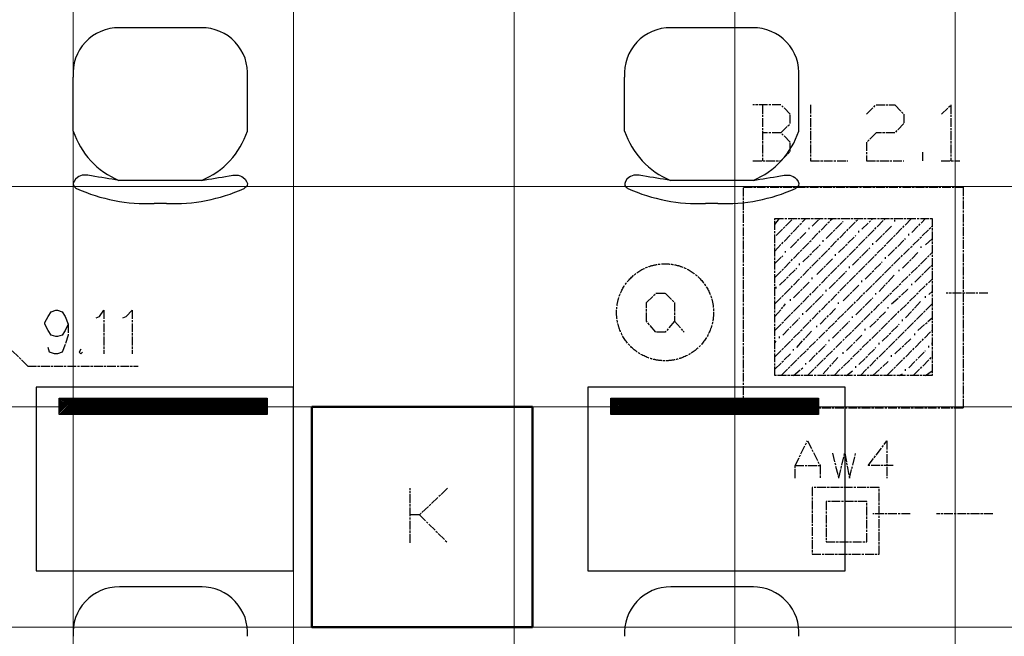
# Model space of a CAD drawing. Header units: millimetres. Extents: x -523 to 1404227, y -783705 to 1038705.
# Tile 452 of 508: x 888863 to 891541, y 225915 to 227594. Entities that reach past the tile are written whole.
import ezdxf

# ---------------------------------------------------------------- set-up
doc = ezdxf.new("R2010")
doc.units = ezdxf.units.MM
doc.linetypes.add('ACAD_ISO08W100', pattern=[36, 24, -3, 6, -3])
doc.layers.add('!!ELEKTRYKA', color=7, linetype='Continuous')

msp = doc.modelspace()

# ---------------------------------------------------------------- linework, layer by layer
at = {"layer": '!!ELEKTRYKA', "color": 252, "lineweight": 15, "ltscale": 15}
for p, q in [((889007.7, 235050.06), (889007.7, 223540.06)), ((889607.7, 235050.06), (889607.7, 223540.06)), ((890207.7, 235050.06), (890207.7, 223540.06)), ((890807.7, 235050.06), (890807.7, 223540.06)), ((891407.7, 235050.06), (891407.7, 223540.06)), ((894647.7, 227140.06), (886922.7, 227140.06)), ((894647.7, 226540.06), (886922.7, 226540.06)), ((894647.7, 225940.06), (886922.7, 225940.06))]:
    msp.add_line(p, q, dxfattribs=at)
at = {"layer": '!!ELEKTRYKA', "color": 251}
for p, q in [((889358.64, 227572.1), (889133.77, 227572.1)), ((890858.64, 227572.1), (890633.77, 227572.1)), ((889008.18, 227290.7), (889008.18, 227437.78)), ((889481.93, 227290.7), (889481.93, 227437.78)), ((890508.18, 227290.7), (890508.18, 227437.78)), ((890981.93, 227290.7), (890981.93, 227437.78)), ((889357.49, 227156.37), (889132.62, 227156.37)), ((890857.49, 227156.37), (890632.62, 227156.37)), ((889261.92, 227093.45), (889228.2, 227093.45)), ((890761.92, 227093.45), (890728.2, 227093.45)), ((889358.64, 226049.72), (889133.77, 226049.72)), ((890858.64, 226049.72), (890633.77, 226049.72))]:
    msp.add_line(p, q, dxfattribs=at)
at = {"layer": '!!ELEKTRYKA', "color": 252}
for p, q in [((889607.7, 226593.45), (888907.7, 226593.45)), ((888907.7, 226593.45), (888907.7, 226093.45)), ((889607.7, 226093.45), (889607.7, 226593.45)), ((891107.7, 226593.45), (890407.7, 226593.45)), ((890407.7, 226593.45), (890407.7, 226093.45)), ((891107.7, 226093.45), (891107.7, 226593.45)), ((888907.7, 226093.45), (889607.7, 226093.45)), ((890407.7, 226093.45), (891107.7, 226093.45))]:
    msp.add_line(p, q, dxfattribs=at)
at = {"layer": '!!ELEKTRYKA', "color": 252, "linetype": 'Continuous', "ltscale": 10}
for p, q in [((888970.27, 226563.75), (888970.62, 226564.1)), ((888970.27, 226559.26), (888975.11, 226564.1)), ((888970.27, 226554.77), (888979.6, 226564.1)), ((888970.27, 226550.28), (888984.09, 226564.1)), ((888970.27, 226545.79), (888988.58, 226564.1)), ((888970.27, 226541.3), (888993.07, 226564.1)), ((888970.27, 226536.81), (888997.56, 226564.1)), ((888970.27, 226532.32), (889002.05, 226564.1)), ((888970.27, 226527.83), (889006.54, 226564.1)), ((888970.27, 226523.34), (889011.03, 226564.1)), ((888970.53, 226519.11), (889015.52, 226564.1)), ((888975.02, 226519.11), (889020.01, 226564.1)), ((888979.51, 226519.11), (889024.5, 226564.1)), ((888984, 226519.11), (889028.99, 226564.1)), ((888988.49, 226519.11), (889033.48, 226564.1)), ((888992.98, 226519.11), (889037.97, 226564.1)), ((888997.47, 226519.11), (889042.46, 226564.1)), ((889001.96, 226519.11), (889046.95, 226564.1)), ((889006.45, 226519.11), (889051.45, 226564.1)), ((889010.94, 226519.11), (889055.94, 226564.1)), ((889015.43, 226519.11), (889060.43, 226564.1)), ((889019.92, 226519.11), (889064.92, 226564.1)), ((889024.41, 226519.11), (889069.41, 226564.1)), ((889028.9, 226519.11), (889073.9, 226564.1)), ((889033.39, 226519.11), (889078.39, 226564.1)), ((889037.88, 226519.11), (889082.88, 226564.1)), ((889042.37, 226519.11), (889087.37, 226564.1)), ((889046.86, 226519.11), (889091.86, 226564.1)), ((889051.35, 226519.11), (889096.35, 226564.1)), ((889055.84, 226519.11), (889100.84, 226564.1)), ((889060.33, 226519.11), (889105.33, 226564.1)), ((889064.82, 226519.11), (889109.82, 226564.1)), ((889069.31, 226519.11), (889114.31, 226564.1)), ((889073.8, 226519.11), (889118.8, 226564.1)), ((889078.29, 226519.11), (889123.29, 226564.1)), ((889082.78, 226519.11), (889127.78, 226564.1)), ((889087.27, 226519.11), (889132.27, 226564.1)), ((889091.77, 226519.11), (889136.76, 226564.1)), ((889096.26, 226519.11), (889141.25, 226564.1)), ((889100.75, 226519.11), (889145.74, 226564.1)), ((889105.24, 226519.11), (889150.23, 226564.1)), ((889109.73, 226519.11), (889154.72, 226564.1)), ((889114.22, 226519.11), (889159.21, 226564.1)), ((889118.71, 226519.11), (889163.7, 226564.1)), ((889123.2, 226519.11), (889168.19, 226564.1)), ((889127.69, 226519.11), (889172.68, 226564.1)), ((889132.18, 226519.11), (889177.17, 226564.1)), ((889136.67, 226519.11), (889181.66, 226564.1)), ((889141.16, 226519.11), (889186.15, 226564.1)), ((889145.65, 226519.11), (889190.64, 226564.1)), ((889150.14, 226519.11), (889195.13, 226564.1)), ((889154.63, 226519.11), (889199.62, 226564.1)), ((889159.12, 226519.11), (889204.11, 226564.1)), ((889163.61, 226519.11), (889208.6, 226564.1)), ((889168.1, 226519.11), (889213.09, 226564.1)), ((889172.59, 226519.11), (889217.58, 226564.1)), ((889177.08, 226519.11), (889222.07, 226564.1)), ((889181.57, 226519.11), (889226.56, 226564.1)), ((889186.06, 226519.11), (889231.05, 226564.1)), ((889190.55, 226519.11), (889235.54, 226564.1)), ((889195.04, 226519.11), (889240.03, 226564.1)), ((889199.53, 226519.11), (889244.52, 226564.1)), ((889204.02, 226519.11), (889249.01, 226564.1)), ((889208.51, 226519.11), (889253.5, 226564.1)), ((889213, 226519.11), (889257.99, 226564.1)), ((889217.49, 226519.11), (889262.48, 226564.1)), ((889221.98, 226519.11), (889266.97, 226564.1)), ((889226.47, 226519.11), (889271.46, 226564.1)), ((889230.96, 226519.11), (889275.95, 226564.1)), ((889235.45, 226519.11), (889280.44, 226564.1)), ((889239.94, 226519.11), (889284.93, 226564.1)), ((889244.43, 226519.11), (889289.42, 226564.1)), ((889248.92, 226519.11), (889293.91, 226564.1)), ((889253.41, 226519.11), (889298.4, 226564.1)), ((889257.9, 226519.11), (889302.89, 226564.1)), ((889262.39, 226519.11), (889307.38, 226564.1)), ((889266.88, 226519.11), (889311.87, 226564.1)), ((889271.37, 226519.11), (889316.36, 226564.1)), ((889275.86, 226519.11), (889320.85, 226564.1)), ((889280.35, 226519.11), (889325.34, 226564.1)), ((889284.84, 226519.11), (889329.83, 226564.1)), ((889289.33, 226519.11), (889334.32, 226564.1)), ((889293.82, 226519.11), (889338.81, 226564.1)), ((889298.31, 226519.11), (889343.3, 226564.1)), ((889302.8, 226519.11), (889347.79, 226564.1)), ((889307.29, 226519.11), (889352.28, 226564.1)), ((889311.78, 226519.11), (889356.77, 226564.1)), ((889316.27, 226519.11), (889361.26, 226564.1)), ((889320.76, 226519.11), (889365.75, 226564.1)), ((889325.25, 226519.11), (889370.24, 226564.1)), ((889329.74, 226519.11), (889374.73, 226564.1)), ((889334.23, 226519.11), (889379.22, 226564.1)), ((889338.72, 226519.11), (889383.71, 226564.1)), ((889343.21, 226519.11), (889388.2, 226564.1)), ((889347.7, 226519.11), (889392.69, 226564.1)), ((889352.19, 226519.11), (889397.18, 226564.1)), ((889356.68, 226519.11), (889401.68, 226564.1)), ((889361.17, 226519.11), (889406.17, 226564.1)), ((889365.66, 226519.11), (889410.66, 226564.1)), ((889370.15, 226519.11), (889415.15, 226564.1)), ((889374.64, 226519.11), (889419.64, 226564.1)), ((889379.13, 226519.11), (889424.13, 226564.1)), ((889383.62, 226519.11), (889428.62, 226564.1)), ((889388.11, 226519.11), (889433.11, 226564.1)), ((889392.6, 226519.11), (889437.6, 226564.1)), ((889397.09, 226519.11), (889442.09, 226564.1)), ((889401.58, 226519.11), (889446.58, 226564.1)), ((889406.07, 226519.11), (889451.07, 226564.1)), ((889410.56, 226519.11), (889455.56, 226564.1)), ((889415.05, 226519.11), (889460.05, 226564.1)), ((889419.54, 226519.11), (889464.54, 226564.1)), ((889424.03, 226519.11), (889469.03, 226564.1)), ((889428.52, 226519.11), (889473.52, 226564.1)), ((889433.01, 226519.11), (889478.01, 226564.1)), ((889437.5, 226519.11), (889482.5, 226564.1)), ((889442, 226519.11), (889486.99, 226564.1)), ((889446.49, 226519.11), (889491.48, 226564.1)), ((889450.98, 226519.11), (889495.97, 226564.1)), ((889455.47, 226519.11), (889500.46, 226564.1)), ((889459.96, 226519.11), (889504.95, 226564.1)), ((889464.45, 226519.11), (889509.44, 226564.1)), ((889468.94, 226519.11), (889513.93, 226564.1)), ((889473.43, 226519.11), (889518.42, 226564.1)), ((889477.92, 226519.11), (889522.91, 226564.1)), ((889482.41, 226519.11), (889527.4, 226564.1)), ((889486.9, 226519.11), (889531.89, 226564.1)), ((889491.39, 226519.11), (889535.63, 226563.36)), ((889495.88, 226519.11), (889535.63, 226558.87)), ((889500.37, 226519.11), (889535.63, 226554.38)), ((889504.86, 226519.11), (889535.63, 226549.89)), ((889509.35, 226519.11), (889535.63, 226545.4)), ((890470.27, 226563.75), (890470.62, 226564.1)), ((890470.27, 226559.26), (890475.11, 226564.1)), ((890470.27, 226554.77), (890479.6, 226564.1)), ((890470.27, 226550.28), (890484.09, 226564.1)), ((890470.27, 226545.79), (890488.58, 226564.1)), ((890470.27, 226541.3), (890493.07, 226564.1)), ((890470.27, 226536.81), (890497.56, 226564.1)), ((890470.27, 226532.32), (890502.05, 226564.1)), ((890470.27, 226527.83), (890506.54, 226564.1)), ((890470.27, 226523.34), (890511.03, 226564.1)), ((890470.53, 226519.11), (890515.52, 226564.1)), ((890475.02, 226519.11), (890520.01, 226564.1)), ((890479.51, 226519.11), (890524.5, 226564.1)), ((890484, 226519.11), (890528.99, 226564.1)), ((890488.49, 226519.11), (890533.48, 226564.1)), ((890492.98, 226519.11), (890537.97, 226564.1)), ((890497.47, 226519.11), (890542.46, 226564.1)), ((890501.96, 226519.11), (890546.95, 226564.1)), ((890506.45, 226519.11), (890551.45, 226564.1)), ((890510.94, 226519.11), (890555.94, 226564.1)), ((890515.43, 226519.11), (890560.43, 226564.1)), ((890519.92, 226519.11), (890564.92, 226564.1)), ((890524.41, 226519.11), (890569.41, 226564.1)), ((890528.9, 226519.11), (890573.9, 226564.1)), ((890533.39, 226519.11), (890578.39, 226564.1)), ((890537.88, 226519.11), (890582.88, 226564.1)), ((890542.37, 226519.11), (890587.37, 226564.1)), ((890546.86, 226519.11), (890591.86, 226564.1)), ((890551.35, 226519.11), (890596.35, 226564.1)), ((890555.84, 226519.11), (890600.84, 226564.1)), ((890560.33, 226519.11), (890605.33, 226564.1)), ((890564.82, 226519.11), (890609.82, 226564.1)), ((890569.31, 226519.11), (890614.31, 226564.1)), ((890573.8, 226519.11), (890618.8, 226564.1)), ((890578.29, 226519.11), (890623.29, 226564.1)), ((890582.78, 226519.11), (890627.78, 226564.1)), ((890587.27, 226519.11), (890632.27, 226564.1)), ((890591.77, 226519.11), (890636.76, 226564.1)), ((890596.26, 226519.11), (890641.25, 226564.1)), ((890600.75, 226519.11), (890645.74, 226564.1)), ((890605.24, 226519.11), (890650.23, 226564.1)), ((890609.73, 226519.11), (890654.72, 226564.1)), ((890614.22, 226519.11), (890659.21, 226564.1)), ((890618.71, 226519.11), (890663.7, 226564.1)), ((890623.2, 226519.11), (890668.19, 226564.1)), ((890627.69, 226519.11), (890672.68, 226564.1)), ((890632.18, 226519.11), (890677.17, 226564.1)), ((890636.67, 226519.11), (890681.66, 226564.1)), ((890641.16, 226519.11), (890686.15, 226564.1)), ((890645.65, 226519.11), (890690.64, 226564.1)), ((890650.14, 226519.11), (890695.13, 226564.1)), ((890654.63, 226519.11), (890699.62, 226564.1)), ((890659.12, 226519.11), (890704.11, 226564.1)), ((890663.61, 226519.11), (890708.6, 226564.1)), ((890668.1, 226519.11), (890713.09, 226564.1)), ((890672.59, 226519.11), (890717.58, 226564.1)), ((890677.08, 226519.11), (890722.07, 226564.1)), ((890681.57, 226519.11), (890726.56, 226564.1)), ((890686.06, 226519.11), (890731.05, 226564.1)), ((890690.55, 226519.11), (890735.54, 226564.1)), ((890695.04, 226519.11), (890740.03, 226564.1)), ((890699.53, 226519.11), (890744.52, 226564.1)), ((890704.02, 226519.11), (890749.01, 226564.1)), ((890708.51, 226519.11), (890753.5, 226564.1)), ((890713, 226519.11), (890757.99, 226564.1)), ((890717.49, 226519.11), (890762.48, 226564.1)), ((890721.98, 226519.11), (890766.97, 226564.1)), ((890726.47, 226519.11), (890771.46, 226564.1)), ((890730.96, 226519.11), (890775.95, 226564.1)), ((890735.45, 226519.11), (890780.44, 226564.1)), ((890739.94, 226519.11), (890784.93, 226564.1)), ((890744.43, 226519.11), (890789.42, 226564.1)), ((890748.92, 226519.11), (890793.91, 226564.1)), ((890753.41, 226519.11), (890798.4, 226564.1)), ((890757.9, 226519.11), (890802.89, 226564.1)), ((890762.39, 226519.11), (890807.38, 226564.1)), ((890766.88, 226519.11), (890811.87, 226564.1)), ((890771.37, 226519.11), (890816.36, 226564.1)), ((890775.86, 226519.11), (890820.85, 226564.1)), ((890780.35, 226519.11), (890825.34, 226564.1)), ((890784.84, 226519.11), (890829.83, 226564.1)), ((890789.33, 226519.11), (890834.32, 226564.1)), ((890793.82, 226519.11), (890838.81, 226564.1)), ((890798.31, 226519.11), (890843.3, 226564.1)), ((890802.8, 226519.11), (890847.79, 226564.1)), ((890807.29, 226519.11), (890852.28, 226564.1)), ((890811.78, 226519.11), (890856.77, 226564.1)), ((890816.27, 226519.11), (890861.26, 226564.1)), ((890820.76, 226519.11), (890865.75, 226564.1)), ((890825.25, 226519.11), (890870.24, 226564.1)), ((890829.74, 226519.11), (890874.73, 226564.1)), ((890834.23, 226519.11), (890879.22, 226564.1)), ((890838.72, 226519.11), (890883.71, 226564.1)), ((890843.21, 226519.11), (890888.2, 226564.1)), ((890847.7, 226519.11), (890892.69, 226564.1)), ((890852.19, 226519.11), (890897.18, 226564.1)), ((890856.68, 226519.11), (890901.68, 226564.1)), ((890861.17, 226519.11), (890906.17, 226564.1)), ((890865.66, 226519.11), (890910.66, 226564.1)), ((890870.15, 226519.11), (890915.15, 226564.1)), ((890874.64, 226519.11), (890919.64, 226564.1)), ((890879.13, 226519.11), (890924.13, 226564.1)), ((890883.62, 226519.11), (890928.62, 226564.1)), ((890888.11, 226519.11), (890933.11, 226564.1)), ((890892.6, 226519.11), (890937.6, 226564.1)), ((890897.09, 226519.11), (890942.09, 226564.1)), ((890901.58, 226519.11), (890946.58, 226564.1)), ((890906.07, 226519.11), (890951.07, 226564.1)), ((890910.56, 226519.11), (890955.56, 226564.1)), ((890915.05, 226519.11), (890960.05, 226564.1)), ((890919.54, 226519.11), (890964.54, 226564.1)), ((890924.03, 226519.11), (890969.03, 226564.1)), ((890928.52, 226519.11), (890973.52, 226564.1)), ((890933.01, 226519.11), (890978.01, 226564.1)), ((890937.5, 226519.11), (890982.5, 226564.1)), ((890942, 226519.11), (890986.99, 226564.1)), ((890946.49, 226519.11), (890991.48, 226564.1)), ((890950.98, 226519.11), (890995.97, 226564.1)), ((890955.47, 226519.11), (891000.46, 226564.1)), ((890959.96, 226519.11), (891004.95, 226564.1)), ((890964.45, 226519.11), (891009.44, 226564.1)), ((890968.94, 226519.11), (891013.93, 226564.1)), ((890973.43, 226519.11), (891018.42, 226564.1)), ((890977.92, 226519.11), (891022.91, 226564.1)), ((890982.41, 226519.11), (891027.4, 226564.1)), ((890986.9, 226519.11), (891031.89, 226564.1)), ((890991.39, 226519.11), (891035.63, 226563.36)), ((890995.88, 226519.11), (891035.63, 226558.87)), ((891000.37, 226519.11), (891035.63, 226554.38)), ((891004.86, 226519.11), (891035.63, 226549.89)), ((891009.35, 226519.11), (891035.63, 226545.4)), ((889513.84, 226519.11), (889535.63, 226540.91)), ((889518.33, 226519.11), (889535.63, 226536.42)), ((889522.82, 226519.11), (889535.63, 226531.93)), ((889527.31, 226519.11), (889535.63, 226527.44)), ((889531.8, 226519.11), (889535.63, 226522.95)), ((891013.84, 226519.11), (891035.63, 226540.91)), ((891018.33, 226519.11), (891035.63, 226536.42)), ((891022.82, 226519.11), (891035.63, 226531.93)), ((891027.31, 226519.11), (891035.63, 226527.44)), ((891031.8, 226519.11), (891035.63, 226522.95))]:
    msp.add_line(p, q, dxfattribs=at)
at = {"layer": '!!ELEKTRYKA', "color": 252, "ltscale": 10}
for p, q in [((888970.27, 226564.1), (889535.63, 226564.1)), ((888970.27, 226519.11), (888970.27, 226564.1)), ((889535.63, 226564.1), (889535.63, 226519.11)), ((890470.27, 226564.1), (891035.63, 226564.1)), ((890470.27, 226519.11), (890470.27, 226564.1)), ((891035.63, 226564.1), (891035.63, 226519.11)), ((889535.63, 226519.11), (888970.27, 226519.11)), ((891035.63, 226519.11), (890470.27, 226519.11))]:
    msp.add_line(p, q, dxfattribs=at)
at = {"layer": '!!ELEKTRYKA', "color": 5, "linetype": 'ACAD_ISO08W100', "lineweight": -3}
for points in [[(890933.15, 227285.91), (890958.91, 227311.31), (890958.91, 227336.72), (890933.15, 227362.13), (890857.28, 227362.13)], [(890882.81, 227362.08), (890882.81, 227209.74)], [(891013.92, 227362.14), (891013.92, 227209.75), (891115.42, 227209.75)], [(891166.42, 227336.74), (891192.12, 227362.08), (891242.8, 227362.08), (891267.79, 227336.74), (891267.79, 227311.33), (891242.8, 227285.91), (891192.12, 227285.91), (891166.42, 227260.5), (891166.42, 227209.75), (891267.79, 227209.75)], [(891369.99, 227336.65), (891395.64, 227362.09), (891395.64, 227209.66)], [(890857.28, 227209.75), (890933.15, 227209.75), (890958.91, 227235.16), (890958.91, 227260.5), (890933.15, 227285.91), (890882.33, 227285.91)], [(891318.92, 227209.68), (891318.92, 227235.06)], [(891369.62, 227209.72), (891420.42, 227209.72)], [(890916.96, 227036.13), (890929.39, 227053.08)], [(890916.96, 226964.2), (891001.02, 227053.08)], [(890916.96, 226892.19), (891073.39, 227053.08)], [(890916.96, 226820.19), (891145.03, 227053.08)], [(890916.96, 226748.26), (891217.4, 227053.08)], [(890916.96, 226676.26), (891289.03, 227053.08)], [(890920.62, 227006.52), (890967.4, 227053.08)], [(891018.57, 227031.89), (891039.77, 227053.08)], [(891153.8, 227023.41), (891183.77, 227053.08)], [(891289.03, 227015), (891327.04, 227053.08)], [(890933.77, 226625.46), (891344.59, 227031.89)], [(891009.8, 227023.41), (891009.8, 227027.65)], [(891056.58, 226998.04), (891102.63, 227044.6)], [(891191.81, 226989.56), (891234.21, 227031.89)], [(891242.98, 227044.6), (891242.98, 227048.84)], [(888884.96, 226650.86), (888681.55, 226849.83), (888681.55, 226997.98)], [(890959.36, 226972.6), (891001.02, 227015)], [(891090.2, 226959.96), (891136.99, 227006.52)], [(891145.03, 227015), (891145.03, 227019.17)], [(891225.44, 226951.48), (891272.22, 226998.04)], [(891280.99, 227006.52), (891280.99, 227010.76)], [(891327.04, 226981.08), (891344.59, 226998.04)], [(890992.98, 226934.52), (891039.77, 226981.08)], [(891047.81, 226989.56), (891047.81, 226993.8)], [(891128.22, 226926.04), (891175, 226972.6)], [(891183.77, 226981.08), (891183.77, 226985.32)], [(891314.62, 226972.6), (891314.62, 226976.84)], [(890916.96, 226930.28), (890938.16, 226951.48)], [(890946.2, 226959.96), (890946.2, 226964.2)], [(891005.41, 226625.46), (891344.59, 226959.96)], [(891082.16, 226951.48), (891082.16, 226955.72)], [(891217.4, 226943), (891217.4, 226947.24)], [(891264.18, 226917.56), (891305.84, 226959.96)], [(890929.39, 226871), (890976.17, 226917.56)], [(890984.21, 226926.04), (890984.21, 226930.28)], [(891030.99, 226900.67), (891073.39, 226943)], [(891120.17, 226917.56), (891120.17, 226921.8)], [(891162.57, 226887.95), (891208.62, 226934.52)], [(891297.8, 226879.48), (891344.59, 226926.04)], [(891018.57, 226887.95), (891018.57, 226892.19)], [(891064.62, 226862.59), (891111.4, 226909.15)], [(891200.58, 226854.11), (891242.98, 226900.67)], [(891255.41, 226909.15), (891255.41, 226913.39)], [(890920.62, 226862.59), (890920.62, 226866.83)], [(890967.4, 226837.15), (891009.8, 226879.48)], [(891077.78, 226625.46), (891344.59, 226887.95)], [(891102.63, 226828.67), (891145.03, 226871)], [(891153.8, 226879.48), (891153.8, 226883.71)], [(891289.03, 226871), (891289.03, 226875.24)], [(891001.02, 226799.07), (891047.81, 226845.63)], [(891056.58, 226854.11), (891056.58, 226858.35)], [(891136.99, 226790.59), (891183.77, 226837.15)], [(891191.81, 226845.63), (891191.81, 226849.87)], [(891234.21, 226820.19), (891280.99, 226862.59)], [(891327.04, 226837.15), (891327.04, 226841.39)], [(891335.81, 226845.63), (891344.59, 226854.11)], [(891496.41, 226849.83), (891382.41, 226849.83)], [(890916.96, 226786.35), (890946.2, 226820.19)], [(890959.36, 226828.67), (890959.36, 226832.91)], [(891090.2, 226820.19), (891090.2, 226824.43)], [(891149.41, 226625.46), (891344.59, 226820.19)], [(891225.44, 226807.55), (891225.44, 226811.79)], [(891272.22, 226782.11), (891314.62, 226828.67)], [(888994.64, 226765.2), (888986.64, 226748.25), (888977.91, 226735.52), (888965.54, 226731.3), (888961.18, 226731.3), (888948.08, 226735.52), (888940.08, 226748.25), (888931.35, 226765.2), (888931.35, 226769.42), (888940.08, 226786.3), (888948.08, 226799.04), (888961.18, 226803.26), (888965.54, 226803.26), (888977.91, 226799.04), (888986.64, 226786.3), (888994.64, 226765.2), (888994.64, 226735.52), (888986.64, 226710.13), (888977.91, 226688.96), (888965.54, 226684.74), (888956.81, 226684.74), (888943.72, 226688.96), (888940.08, 226701.69)], [(889070.74, 226782.15), (889079.46, 226786.37), (889091.81, 226803.3), (889091.81, 226684.78)], [(889143.19, 226782.05), (889151.91, 226786.33), (889168.61, 226803.26), (889168.61, 226684.73)], [(890992.98, 226790.59), (890992.98, 226794.83)], [(891039.77, 226765.22), (891082.16, 226807.55)], [(891128.22, 226782.11), (891128.22, 226786.35)], [(891175, 226756.74), (891217.4, 226799.07)], [(890644.26, 226773.05), (890669.67, 226743.27)], [(890938.16, 226735.54), (890984.21, 226782.11)], [(891030.99, 226756.74), (891030.99, 226760.98)], [(891073.39, 226727.06), (891120.17, 226773.63)], [(891208.62, 226718.66), (891255.41, 226765.22)], [(891264.18, 226773.63), (891264.18, 226777.87)], [(891305.84, 226748.26), (891344.59, 226782.11)], [(890929.39, 226727.06), (890929.39, 226731.3)], [(890976.17, 226701.7), (891018.57, 226748.26)], [(891111.4, 226693.22), (891153.8, 226735.54)], [(891162.57, 226748.26), (891162.57, 226752.5)], [(891221.78, 226625.46), (891344.59, 226748.26)], [(891297.8, 226735.54), (891297.8, 226739.78)], [(890916.96, 226714.42), (890920.62, 226718.66)], [(891009.8, 226663.62), (891056.58, 226710.18)], [(891064.62, 226718.66), (891064.62, 226722.83)], [(891200.58, 226710.18), (891200.58, 226714.42)], [(891242.98, 226684.74), (891289.03, 226727.06)], [(891335.81, 226701.7), (891335.81, 226705.94)], [(891344.59, 226710.18), (891344.59, 226714.42)], [(889028.87, 226697.43), (889024.5, 226689), (889028.87, 226684.71), (889033.23, 226689)], [(890916.96, 226642.42), (890959.36, 226684.74)], [(890967.4, 226693.22), (890967.4, 226697.46)], [(891102.63, 226684.74), (891102.63, 226688.98)], [(891145.03, 226655.14), (891191.81, 226701.7)], [(891234.21, 226676.26), (891234.21, 226680.5)], [(891280.99, 226646.66), (891327.04, 226693.22)], [(888884.42, 226650.91), (889185.02, 226650.91)], [(891001.02, 226655.14), (891001.02, 226659.38)], [(891047.81, 226629.7), (891090.2, 226676.26)], [(891136.99, 226646.66), (891136.99, 226650.9)], [(891183.77, 226625.46), (891225.44, 226663.62)], [(891293.42, 226625.46), (891344.59, 226676.26)], [(890967.4, 226625.46), (890992.98, 226646.66)], [(891111.4, 226625.46), (891128.22, 226638.18)], [(891255.41, 226625.46), (891264.18, 226629.7)], [(891272.22, 226638.18), (891272.22, 226642.42)], [(891327.04, 226625.46), (891344.59, 226638.18)], [(891285.02, 226248.66), (891183.67, 226248.66)], [(891509.39, 226248.73), (891356.88, 226248.73)]]:
    msp.add_lwpolyline(points, dxfattribs=at)
for points in [[(890831.75, 227137.75), (891428.8, 227137.75), (891428.8, 226536.61), (890831.75, 226536.61)], [(890916.62, 227053.06), (891344.42, 227053.06), (891344.42, 226625.48), (890916.62, 226625.48)], [(890618.53, 226743.21), (890593.09, 226743.21), (890567.66, 226773.01), (890567.66, 226823.88), (890593.09, 226849.31), (890618.53, 226849.31), (890643.96, 226823.88), (890643.96, 226773.01)]]:
    msp.add_lwpolyline(points, close=True, dxfattribs=at)
at = {"layer": '!!ELEKTRYKA', "color": 217, "linetype": 'Continuous', "lineweight": 50, "ltscale": 50}
msp.add_lwpolyline([(890257.46, 225940.06), (889657.46, 225940.06), (889657.46, 226540.05), (890257.46, 226540.05)], close=True, dxfattribs=at)
at = {"layer": '!!ELEKTRYKA', "color": 30, "linetype": 'ACAD_ISO08W100', "lineweight": -3}
for points in [[(890971.83, 226346.07), (890971.83, 226379.96), (891005.43, 226447.67), (891039.76, 226379.96), (891039.76, 226346.07)], [(891238.37, 226380), (891170.56, 226380), (891221.24, 226447.67), (891221.24, 226346.1)], [(891073.26, 226413.84), (891090.41, 226346.11), (891106.84, 226413.84), (891119.7, 226346.11), (891136.85, 226413.84)], [(890971.83, 226379.96), (891039.76, 226379.96)]]:
    msp.add_lwpolyline(points, dxfattribs=at)
at = {"layer": '!!ELEKTRYKA', "color": 217, "linetype": 'ACAD_ISO08W100', "lineweight": -3}
for points in [[(889925.06, 226170.07), (889925.06, 226318.27)], [(890026.64, 226318.27), (889950.34, 226246.27), (889925.06, 226246.27)], [(889949.9, 226246.5), (890026.17, 226170.27)]]:
    msp.add_lwpolyline(points, dxfattribs=at)
at = {"layer": '!!ELEKTRYKA', "color": 30, "linetype": 'ACAD_ISO08W100', "lineweight": -3}
for points in [[(891018.06, 226138.69), (891200.32, 226138.69), (891200.32, 226320.74), (891018.06, 226320.74)], [(891056.7, 226172.5), (891166.74, 226172.5), (891166.74, 226282.53), (891056.7, 226282.53)]]:
    msp.add_lwpolyline(points, close=True, dxfattribs=at)
at = {"layer": '!!ELEKTRYKA', "color": 5, "linetype": 'ACAD_ISO08W100', "lineweight": -3}
msp.add_circle((890618.16, 226797.45), 131.97, dxfattribs=at)
at = {"layer": '!!ELEKTRYKA', "color": 251}
for centre, radius, start, end in [((889131.88, 227447.99), 124.12, 89.12527, 184.72134), ((889358.23, 227447.99), 124.12, 355.27866, 90.87473), ((890631.88, 227447.99), 124.12, 89.12527, 184.72134), ((890858.23, 227447.99), 124.12, 355.27866, 90.87473), ((889218.56, 227360.79), 221.75, 198.42679, 247.19744), ((889271.55, 227360.79), 221.75, 292.80256, 341.57321), ((890718.56, 227360.79), 221.75, 198.42679, 247.19744), ((890771.55, 227360.79), 221.75, 292.80256, 341.57321), ((889210.67, 227566.57), 473.44, 245.88536, 272.12172), ((889279.45, 227566.57), 473.44, 267.87828, 294.11464), ((890710.67, 227566.57), 473.44, 245.88536, 272.12172), ((890779.45, 227566.57), 473.44, 267.87828, 294.11464), ((889131.88, 225925.62), 124.12, 89.12527, 184.72134), ((889358.23, 225925.62), 124.12, 355.27866, 90.87473), ((890631.88, 225925.62), 124.12, 89.12527, 184.72134), ((890858.23, 225925.62), 124.12, 355.27866, 90.87473)]:
    msp.add_arc(centre, radius, start, end, dxfattribs=at)
for points in [[(889132.62, 227156.37), (889057.51, 227168.84), (889019.4, 227164.73), (889009, 227142.22), (889017.24, 227134.45)], [(889357.49, 227156.37), (889432.6, 227168.84), (889470.72, 227164.73), (889481.11, 227142.22), (889472.88, 227134.45)], [(890632.62, 227156.37), (890557.51, 227168.84), (890519.4, 227164.73), (890509, 227142.22), (890517.24, 227134.45)], [(890857.49, 227156.37), (890932.6, 227168.84), (890970.72, 227164.73), (890981.11, 227142.22), (890972.88, 227134.45)]]:
    msp.add_spline(points, degree=3, dxfattribs=at)

doc.saveas('drawing.dxf')
